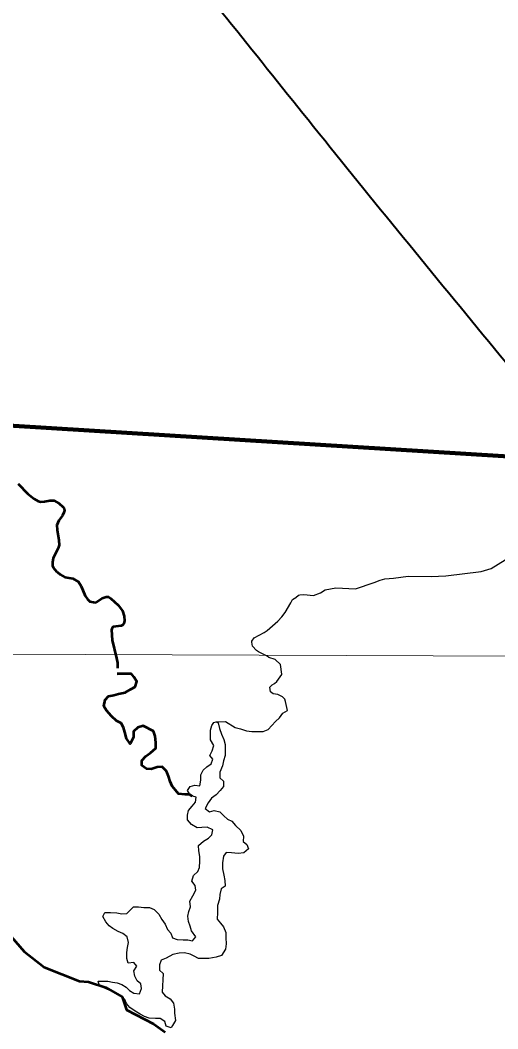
# Model space of a CAD drawing. Extents: x -1643653 to 4543381, y 1624270 to 13878484.
# Drawn here: x 760173 to 765291, y 8945147 to 8955969 of the extents above; entities that cross this region are included whole.
import ezdxf

# ---------------------------------------------------------------- set-up
doc = ezdxf.new("R2010")
doc.units = 0
doc.header["$LTSCALE"] = 200
for name, color, linetype, lineweight in [('1', 7, 'Continuous', 13), ('12', 7, 'Continuous', 25), ('17', 7, 'Continuous', 53), ('24', 7, 'Continuous', 25), ('60', 7, 'Continuous', 13), ('9', 7, 'Continuous', 90)]:
    doc.layers.add(name, color=color, linetype=linetype, lineweight=lineweight)

msp = doc.modelspace()

# ---------------------------------------------------------------- linework, layer by layer
at = {"layer": '1'}
msp.add_line((565315.3, 8949866.8), (791497.7, 8949052.2), dxfattribs=at)
at = {"layer": '12', "lineweight": 40}
msp.add_spline([(761549.2, 8957020.4), (762383.1, 8955993.9), (763257, 8954902.9), (764214.4, 8953717.3), (766168.2, 8951324.4), (767086.6, 8950171.6), (770317.8, 8946184.2), (771971, 8944146), (773006.3, 8942876.2), (773223.4, 8942642.3), (773373.7, 8942274.8), (774008.3, 8940921.5), (774359, 8940136.3), (774475.8, 8939919.1), (774642.8, 8939785.5), (774893.3, 8939668.5), (775511.2, 8939484.7), (775928.6, 8939267.5), (776078.9, 8939184), (776379.5, 8938916.7), (776680.1, 8938749.6), (776830.4, 8938582.6), (777398.1, 8938348.7), (777899.1, 8938231.7), (778550.4, 8938482.3), (779134.8, 8938866.6), (779452.1, 8939250.8), (779569, 8939384.5), (779685.9, 8939351.1), (779852.9, 8939217.4), (780086.7, 8939217.4), (780604.3, 8939451.3), (781055.2, 8939618.4), (781439.3, 8939618.4), (781823.3, 8939518.1), (782090.5, 8939401.2), (782290.9, 8939367.8), (782524.7, 8939518.1), (782858.7, 8939618.4), (783192.6, 8939651.8), (783509.9, 8939818.9), (783910.7, 8940119.6), (784278.1, 8940336.8), (784625.2, 8940434.5)], degree=3, dxfattribs=at)
at = {"layer": '17'}
msp.add_lwpolyline([(758673.7, 8944290.6), (758735.5, 8945297.2), (759962.3, 8946268.6), (760216.8, 8945977.6), (760428.7, 8945809.8), (760808.2, 8945659.7), (760905.3, 8945650.9), (761090.6, 8945589.1), (761267.1, 8945491.9), (761311.2, 8945350.6), (761602.5, 8945200.5), (761726.1, 8945112.2)], dxfattribs=at)
at = {"layer": '24', "lineweight": 53}
for p, q in [((761210.9, 8948956.2), (761361.4, 8948961.1)), ((761361.4, 8948961.1), (761210.9, 8948956.2))]:
    msp.add_line(p, q, dxfattribs=at)
for points in [[(760149.7, 8950995.8), (760252.8, 8950886), (760322.7, 8950833.4), (760366, 8950810.2), (760393.2, 8950802.8), (760433.7, 8950805.5), (760491.5, 8950816), (760531.6, 8950814.5), (760588.5, 8950783.7), (760628.4, 8950748.2), (760642.2, 8950730.7), (760646.4, 8950707.4), (760641.5, 8950688.1), (760625.4, 8950655), (760584.9, 8950602), (760566, 8950552.7), (760567.4, 8950502.1), (760585.6, 8950389.3), (760588.6, 8950335.2)], [(760588.6, 8950335.2), (760579.4, 8950302.6), (760526.2, 8950197.8), (760517.9, 8950150.9), (760518.6, 8950115), (760524.8, 8950096.2), (760560.2, 8950052.5), (760573.6, 8950045.6), (760600.4, 8950021.6), (760652.6, 8949994.7), (760735.2, 8949978.4), (760796.3, 8949944.7), (760827, 8949897.8), (760870.5, 8949794.4), (760894.4, 8949756.4), (760917.9, 8949733), (760957.7, 8949723.4), (760983.8, 8949723)], [(760983.8, 8949723), (761052.1, 8949768.5), (761052.1, 8949768.5), (761093.2, 8949782.5), (761118.7, 8949782.5), (761143, 8949765.5), (761222.5, 8949692), (761270.1, 8949631.4), (761287.7, 8949575), (761290.9, 8949523.6), (761283.1, 8949497.5), (761268.7, 8949478.8), (761253.4, 8949469.9), (761168.1, 8949460.9), (761157.1, 8949449.3), (761149.4, 8949429.2), (761159.4, 8949316.6), (761205.6, 8949123.6), (761214.3, 8949072.6), (761216.9, 8949017.9)], [(762015.2, 8947645), (761987.8, 8947662.2), (761936.9, 8947662.5), (761870.9, 8947668), (761835.5, 8947709), (761800.2, 8947750), (761780.2, 8947801), (761760.3, 8947857.2), (761740.3, 8947913.3), (761694.9, 8947959.5), (761638.9, 8947954.7), (761577.7, 8947934.7), (761526.9, 8947935), (761476.3, 8947971), (761476.6, 8948027), (761517.6, 8948072.6), (761568.7, 8948107.9), (761625, 8948158.5), (761625.5, 8948219.6), (761620.8, 8948285.9), (761600.9, 8948342), (761489.4, 8948398.8), (761433.3, 8948378.7), (761387.2, 8948338.3), (761386.8, 8948277.2), (761350.7, 8948206.1), (761310.4, 8948262.3), (761295.6, 8948328.7), (761280.7, 8948379.7), (761255.6, 8948425.7), (761204.9, 8948451.5), (761149.3, 8948502.7), (761098.9, 8948564.2), (761068.7, 8948610.2), (761084.4, 8948676.3), (761120.3, 8948716.8), (761176.3, 8948726.7), (761227.3, 8948741.7), (761298.6, 8948756.5), (761359.8, 8948791.8), (761405.8, 8948816.9), (761421.4, 8948872.9), (761391.3, 8948924), (761361.4, 8948961.1)]]:
    msp.add_lwpolyline(points, dxfattribs=at)
at = {"layer": '24'}
for points in [[(760149.7, 8950995.8), (760252.8, 8950886), (760322.7, 8950833.4), (760366, 8950810.2), (760393.2, 8950802.8), (760433.7, 8950805.5), (760491.5, 8950816), (760531.6, 8950814.5), (760588.5, 8950783.7), (760628.4, 8950748.2), (760642.2, 8950730.7), (760646.4, 8950707.4), (760641.5, 8950688.1), (760625.4, 8950655), (760584.9, 8950602), (760566, 8950552.7), (760567.4, 8950502.1), (760585.6, 8950389.3), (760588.6, 8950335.2)], [(760588.6, 8950335.2), (760579.4, 8950302.6), (760526.2, 8950197.8), (760517.9, 8950150.9), (760518.6, 8950115), (760524.8, 8950096.2), (760560.2, 8950052.5), (760573.6, 8950045.6), (760600.4, 8950021.6), (760652.6, 8949994.7), (760735.2, 8949978.4), (760796.3, 8949944.7), (760827, 8949897.8), (760870.5, 8949794.4), (760894.4, 8949756.4), (760917.9, 8949733), (760957.7, 8949723.4), (760983.8, 8949723)], [(762654.7, 8949294.5), (762656.7, 8949306.8), (762679.1, 8949343.6), (762788.7, 8949399.1), (762821.1, 8949420.1), (762935.3, 8949520.6), (762977.1, 8949566.6), (763011.1, 8949614.1), (763074.6, 8949715.9), (763089.4, 8949752.7), (763125.9, 8949775.5), (763156, 8949801.1), (763169.3, 8949805.2), (763212.9, 8949808.1), (763314.7, 8949796.1), (763389.4, 8949825.8), (763440.7, 8949858.6), (763555.2, 8949879.5), (763767.2, 8949868.9), (763967.1, 8949936), (764029.1, 8949960.5), (764080.2, 8949974.5), (764174.7, 8949982.8), (764331.6, 8950003.9), (764575.5, 8950000), (764735.9, 8950008.2), (765114.3, 8950055), (765220.7, 8950084.3), (765370.3, 8950178.2)], [(760983.8, 8949723), (761052.1, 8949768.5), (761052.1, 8949768.5), (761093.2, 8949782.5), (761118.7, 8949782.5), (761143, 8949765.5), (761222.5, 8949692), (761270.1, 8949631.4), (761287.7, 8949575), (761290.9, 8949523.6), (761283.1, 8949497.5), (761268.7, 8949478.8), (761253.4, 8949469.9), (761168.1, 8949460.9), (761157.1, 8949449.3), (761149.4, 8949429.2), (761159.4, 8949316.6), (761205.6, 8949123.6), (761214.3, 8949072.6), (761216.9, 8949017.9)], [(762975.5, 8948950.6), (762963.4, 8949056), (762906, 8949108.6), (762836.6, 8949131.3), (762820.1, 8949147.2), (762725, 8949191.5), (762705.8, 8949206.6), (762661.7, 8949253.3), (762654.7, 8949294.5)], [(763037.7, 8948563.4), (763016, 8948657.7), (763008.9, 8948685.8), (762983.9, 8948709.2), (762933.4, 8948733.1), (762882.7, 8948741.6), (762855.1, 8948762.5), (762848.4, 8948813.6), (762871.8, 8948838.7), (762897.5, 8948853.6), (762923.3, 8948873.5), (762959.9, 8948923.9), (762975.6, 8948949.1), (762975.5, 8948950.6)], [(762274.4, 8948440.9), (762371.2, 8948443.4), (762477.5, 8948379.6), (762533.3, 8948364), (762599.3, 8948343.2), (762655.2, 8948337.7), (762711.2, 8948337.4), (762777.3, 8948337), (762828.3, 8948357), (762869.3, 8948402.6), (762910.2, 8948443.1), (762951.2, 8948483.6), (762987.1, 8948534.3), (763037.7, 8948563.4)], [(762294.6, 8948431.6), (762309.4, 8948370.4), (762329.3, 8948309.2), (762354.4, 8948253), (762369.3, 8948196.8), (762368.9, 8948145.9), (762368.5, 8948079.7), (762352.8, 8948023.8), (762342.2, 8947967.8), (762311.3, 8947901.8), (762310.9, 8947840.7), (762351.3, 8947804.7), (762350.9, 8947748.7), (762315, 8947703.1), (762274, 8947657.5), (762222.9, 8947622.2), (762186.9, 8947571.5), (762156, 8947510.5), (762201.5, 8947474.6), (762252.5, 8947489.6), (762313.4, 8947473.9), (762353.8, 8947432.9), (762394.3, 8947396.9), (762439.9, 8947376.3), (762480.3, 8947330.2), (762535.8, 8947273.8), (762565.9, 8947212.5), (762560.5, 8947156.5), (762600.9, 8947125.7), (762621, 8947079.7), (762569.8, 8947034.2), (762508.7, 8947029.5), (762437.6, 8947035), (762381.7, 8947040.5), (762350.9, 8946999.9), (762340.2, 8946928.7), (762339.7, 8946862.4), (762354.5, 8946796.1), (762364.3, 8946740), (762369, 8946678.9), (762328.1, 8946648.6), (762312.4, 8946587.6), (762307, 8946536.7), (762286.2, 8946470.6), (762285.7, 8946394.2), (762285.2, 8946322.8), (762320.5, 8946281.9), (762350.7, 8946240.9), (762375.7, 8946179.6), (762375.3, 8946123.6), (762380, 8946057.4), (762374.5, 8946001.4), (762328.3, 8945935.4), (762272.2, 8945915.4), (762195.8, 8945900.6), (762134.8, 8945901), (762083.9, 8945901.3), (762038.3, 8945927.1), (761992.7, 8945947.8), (761931.8, 8945963.4), (761875.8, 8945958.7), (761809.6, 8945943.9), (761738.1, 8945903.6), (761682, 8945883.6), (761666.4, 8945832.7), (761666, 8945776.7), (761706.4, 8945740.8), (761694.9, 8945542.2), (761725.1, 8945501.2), (761781.5, 8945468.3), (761814.4, 8945424.2), (761825.4, 8945358.2), (761825.4, 8945314.1), (761836.4, 8945237.1), (761803.4, 8945182), (761788.9, 8945159.5), (761738.1, 8945175.1), (761723.2, 8945226.2), (761672.6, 8945257.1), (761621.7, 8945257.4), (761555.6, 8945262.9), (761504.9, 8945278.5), (761459.3, 8945304.3), (761403.6, 8945335.2), (761347.9, 8945376.3), (761312.6, 8945417.3), (761292.5, 8945463.3), (761247.1, 8945509.4), (761176.1, 8945540.4), (761125.4, 8945561.1), (761069.6, 8945586.9), (761024, 8945607.6), (761009.1, 8945658.6), (761059.9, 8945658.3), (761110.8, 8945658), (761161.6, 8945647.5), (761212.4, 8945642.1), (761263.1, 8945621.4), (761308.7, 8945595.6), (761344.1, 8945559.7), (761389.6, 8945528.9)], [(761389.6, 8945528.9), (761450.6, 8945523.4), (761471.3, 8945579.3), (761466.6, 8945630.2), (761426.1, 8945661.1), (761401.1, 8945712.2), (761391.3, 8945768.3), (761422.1, 8945819), (761391.9, 8945859.9), (761330.8, 8945850.2), (761315.9, 8945901.2), (761316.3, 8945967.4), (761321.8, 8946018.3), (761332.3, 8946074.3), (761317.5, 8946135.5), (761272, 8946171.4), (761221.3, 8946192.1), (761165.5, 8946223.1), (761125, 8946253.9), (761089.7, 8946294.9), (761059.6, 8946351.1), (761080.2, 8946396.8), (761141.3, 8946396.4), (761207.4, 8946390.9), (761263.2, 8946380.3), (761314.1, 8946385.1), (761350, 8946420.5), (761385.8, 8946456), (761441.8, 8946455.6), (761497.7, 8946450.2), (761558.7, 8946449.8), (761609.4, 8946429.1), (761659.9, 8946377.8), (761690.1, 8946321.6), (761725.3, 8946270.4), (761750.4, 8946214.2), (761785.7, 8946173.2), (761805.7, 8946122.2), (761856.4, 8946106.6), (761917.4, 8946101.1), (761968.3, 8946100.8), (762019.1, 8946090.2), (762055, 8946135.8), (762009.7, 8946197.3), (761994.7, 8946248.3), (761974.8, 8946299.4), (761970.1, 8946355.4), (761980.6, 8946406.3), (761996.2, 8946457.1), (761991.5, 8946518.3), (762022.4, 8946574.1), (762053.3, 8946635.1), (762048.6, 8946686), (762013.3, 8946732.1), (762029, 8946793.1), (762075.1, 8946833.6), (762095.7, 8946879.3), (762096.2, 8946945.5), (762096.5, 8946996.4), (762086.8, 8947057.6), (762082.1, 8947113.7), (762138.3, 8947159.2), (762189.4, 8947194.5), (762225.3, 8947229.9), (762235.8, 8947280.8), (762175, 8947311.8), (762119, 8947307), (762068.1, 8947302.3), (762007.3, 8947338.3), (761967, 8947389.5), (761967.3, 8947440.4), (761977.9, 8947491.3), (762013.8, 8947536.9), (762049.7, 8947577.4), (762060.2, 8947633.4), (761999.3, 8947649.1), (761964.1, 8947705.3), (761994.9, 8947745.9), (762045.8, 8947760.8), (762096.7, 8947755.4), (762107.2, 8947816.5), (762107.6, 8947872.5), (762133.4, 8947923.3), (762174.3, 8947958.7), (762220.3, 8947989), (762235.9, 8948039.8), (762205.7, 8948080.7), (762231.5, 8948131.5), (762247.1, 8948187.4), (762212, 8948248.8), (762212.3, 8948299.7), (762212.7, 8948350.7), (762226.4, 8948402.4), (762246.6, 8948432.3), (762274.4, 8948440.9), (762294.6, 8948431.6)]]:
    msp.add_lwpolyline(points, dxfattribs=at)
at = {"layer": '60', "lineweight": 25}
msp.add_spline([(814781, 9009175.5), (814787.2, 9009173.4), (814796.9, 9009173.4), (814799.4, 9009172.4), (814805.1, 9009174.5), (814805.6, 9009176.5), (814811.7, 9009179.5), (814811.7, 9009179.5), (814801.5, 9009181), (814790.7, 9009181.5), (814784.1, 9009183.1), (814777.4, 9009185.1), (814778.4, 9009175.5)], degree=3, dxfattribs=at)
at = {"layer": '9'}
msp.add_lwpolyline([(750519.5, 8951321.2), (753181.6, 8952045.1), (767371, 8951165.8), (772338.7, 8947456.5)], dxfattribs=at)
msp.add_spline([(779358.3, 8951316.5), (778152, 8950383.2), (776870.5, 8948893), (775858.2, 8948102.8), (775096.9, 8948098.3), (774081.6, 8948143.1), (772814, 8947781.5), (772105.2, 8947296.6), (771547.4, 8947166.9), (771322, 8946330.6), (771374.4, 8945875.5), (771395.1, 8945546.1), (769593.3, 8944681.6), (768541.6, 8943918.8), (767488.3, 8942812.2), (766189.2, 8941452.3), (765366.7, 8940769), (764084.5, 8940646.2), (763321.5, 8941097.2), (762890.2, 8941044.2), (762866.3, 8940639.2), (762461.9, 8940181.4), (761397.4, 8939821), (760940.2, 8939919.5), (760875, 8939930.2)], degree=3, dxfattribs=at)

doc.saveas('drawing.dxf')
